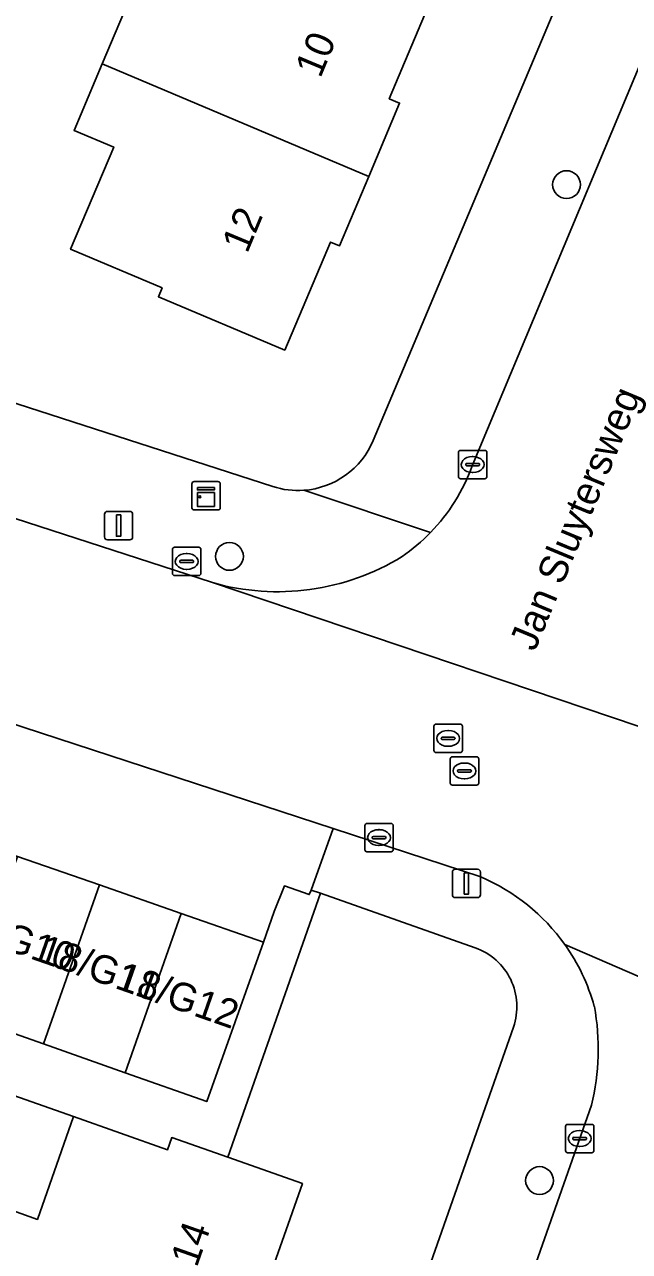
# Model space of a CAD drawing. Extents: x 163266 to 164362, y 381528 to 382286.
# Drawn here: x 163890.27 to 163911.58, y 381952.84 to 381996.02 of the extents above; entities that cross this region are included whole.
import ezdxf

# ---------------------------------------------------------------- set-up
doc = ezdxf.new("R2010")
doc.units = 0
for name, color, linetype in [('IMGEO_Boom', 7, 'Continuous'), ('IMGEO_Erf', 7, 'Continuous'), ('IMGEO_Kast', 7, 'Continuous'), ('IMGEO_Kolk', 7, 'Continuous'), ('IMGEO_Lichtmast', 7, 'Continuous'), ('IMGEO_Openbare_ruimte_label', 7, 'Continuous'), ('IMGEO_Pand', 7, 'Continuous'), ('IMGEO_Pand_nummerreeks', 7, 'Continuous'), ('IMGEO_Rijbaan_lokaal_open', 7, 'Continuous'), ('IMGEO_Rioolput', 7, 'Continuous'), ('IMGEO_Voetpad_open', 7, 'Continuous')]:
    doc.layers.add(name, color=color, linetype=linetype)

msp = doc.modelspace()

# ---------------------------------------------------------------- linework, layer by layer
at = {"layer": 'IMGEO_Boom'}
for centre in [(163909.359, 381990.391), (163897.485, 381977.305), (163908.408, 381955.34)]:
    msp.add_circle(centre, 0.489, dxfattribs=at)
at = {"layer": 'IMGEO_Erf'}
for points in [[(163921.004, 382029.6), (163895.961, 382038.914), (163891.376, 382026.577), (163894.534, 382025.402), (163893.615, 382022.929), (163892.325, 382019.459), (163889.167, 382020.634), (163886.782, 382014.222), (163889.961, 382013.003), (163887.771, 382007.288), (163884.649, 382008.486), (163882.422, 382002.497), (163885.572, 382001.328), (163885.079, 382000), (163884.432, 381998.256), (163883.453, 381995.618), (163880.303, 381996.787), (163876.662, 381986.975), (163899.009, 381979.765)], [(163902.548, 381981.388), (163910.392, 382000), (163921.794, 382027.056)], [(163904.578, 381996.894), (163903.111, 381993.415), (163903.48, 381993.259), (163902.391, 381990.68), (163901.357, 381988.232), (163901.039, 381988.366), (163899.433, 381984.565), (163894.981, 381986.446), (163895.112, 381986.755), (163891.891, 381988.116), (163893.409, 381991.71), (163892.012, 381992.3), (163893.001, 381994.641), (163894.08, 381997.197)], [(163906.138, 381963.531), (163900.692, 381965.451), (163897.424, 381956.16), (163900.053, 381955.236), (163898.698, 381951.381)], [(163888.571, 381952.16), (163889.376, 381954.449), (163890.722, 381953.975), (163891.993, 381957.589), (163879.494, 381961.987), (163878.299, 381958.54), (163881.257, 381957.515), (163880.26, 381954.638), (163879.246, 381951.713)], [(163890.945, 381913.685), (163907.487, 381960.738)]]:
    msp.add_lwpolyline(points, dxfattribs=at)
for centre, radius, start, end in [((163899.897, 381982.501), 2.876, 274.1766, 337.231), ((163899.896, 381982.51), 2.885, 252.0973, 274.1801), ((163905.419, 381961.461), 2.191, 340.7175, 70.843)]:
    msp.add_arc(centre, radius, start, end, dxfattribs=at)
at = {"layer": 'IMGEO_Kast'}
for p, q in [((163896.163, 381979.014), (163896.163, 381979.855)), ((163896.163, 381979.855), (163896.163, 381979.014)), ((163896.238, 381979.939), (163897.079, 381979.939)), ((163897.079, 381979.939), (163896.238, 381979.939)), ((163897.163, 381979.864), (163897.163, 381979.023)), ((163897.163, 381979.023), (163897.163, 381979.864)), ((163897.088, 381978.939), (163896.247, 381978.939)), ((163896.247, 381978.939), (163897.088, 381978.939))]:
    msp.add_line(p, q, dxfattribs=at)
for points in [[(163896.358, 381979.729), (163896.958, 381979.729), (163896.958, 381979.644), (163896.358, 381979.644), (163896.358, 381979.729)], [(163896.358, 381979.554), (163896.958, 381979.554), (163896.958, 381979.065), (163896.358, 381979.065), (163896.358, 381979.554)]]:
    msp.add_lwpolyline(points, dxfattribs=at)
msp.add_circle((163896.442, 381979.403), 0.0377, dxfattribs=at)
for centre, start, end in [((163896.241, 381979.861), 92.4484, 184.2845), ((163896.241, 381979.861), 92.4484, 184.2845), ((163897.085, 381979.861), 2.4484, 94.2845), ((163897.085, 381979.861), 2.4484, 94.2845), ((163896.241, 381979.017), 182.4484, 274.2845), ((163896.241, 381979.017), 182.4484, 274.2845), ((163897.085, 381979.017), 272.4484, 4.2845), ((163897.085, 381979.017), 272.4484, 4.2845)]:
    msp.add_arc(centre, 0.0779, start, end, dxfattribs=at)
at = {"layer": 'IMGEO_Kolk'}
for p, q in [((163905.552, 381980.112), (163905.552, 381980.964)), ((163905.627, 381981.038), (163906.479, 381981.038)), ((163906.553, 381980.964), (163906.553, 381980.112)), ((163905.811, 381980.532), (163905.811, 381980.544)), ((163906.249, 381980.495), (163905.851, 381980.495)), ((163905.854, 381980.581), (163906.252, 381980.581)), ((163906.04, 381980.818), (163906.065, 381980.818)), ((163906.295, 381980.544), (163906.295, 381980.532)), ((163906.479, 381980.038), (163905.627, 381980.038)), ((163906.063, 381980.258), (163906.038, 381980.258)), ((163895.477, 381976.704), (163895.477, 381977.556)), ((163895.552, 381977.63), (163896.404, 381977.63)), ((163896.478, 381977.556), (163896.478, 381976.704)), ((163895.736, 381977.124), (163895.736, 381977.136)), ((163896.174, 381977.087), (163895.776, 381977.087)), ((163895.779, 381977.173), (163896.177, 381977.173)), ((163895.965, 381977.41), (163895.99, 381977.41)), ((163896.22, 381977.136), (163896.22, 381977.124)), ((163896.404, 381976.63), (163895.552, 381976.63)), ((163895.988, 381976.85), (163895.963, 381976.85)), ((163902.253, 381966.983), (163902.253, 381967.835)), ((163902.328, 381967.909), (163903.18, 381967.909)), ((163902.741, 381967.689), (163902.766, 381967.689)), ((163903.254, 381967.835), (163903.254, 381966.983)), ((163902.512, 381967.403), (163902.512, 381967.415)), ((163902.95, 381967.366), (163902.552, 381967.366)), ((163902.555, 381967.452), (163902.953, 381967.452)), ((163902.764, 381967.129), (163902.739, 381967.129)), ((163902.996, 381967.415), (163902.996, 381967.403)), ((163903.18, 381966.909), (163902.328, 381966.909)), ((163909.322, 381956.392), (163909.322, 381957.244)), ((163909.397, 381957.318), (163910.249, 381957.318)), ((163910.323, 381957.244), (163910.323, 381956.392)), ((163909.581, 381956.812), (163909.581, 381956.824)), ((163910.019, 381956.775), (163909.621, 381956.775)), ((163909.624, 381956.861), (163910.022, 381956.861)), ((163909.81, 381957.098), (163909.835, 381957.098)), ((163910.065, 381956.824), (163910.065, 381956.812)), ((163910.249, 381956.318), (163909.397, 381956.318)), ((163909.833, 381956.538), (163909.808, 381956.538))]:
    msp.add_line(p, q, dxfattribs=at)
for points in [[(163905.552, 381980.112), (163905.552, 381980.964)], [(163905.627, 381981.038), (163906.479, 381981.038)], [(163906.553, 381980.964), (163906.553, 381980.112)], [(163906.479, 381980.038), (163905.627, 381980.038)], [(163895.477, 381976.704), (163895.477, 381977.556)], [(163895.552, 381977.63), (163896.404, 381977.63)], [(163896.478, 381977.556), (163896.478, 381976.704)], [(163896.404, 381976.63), (163895.552, 381976.63)], [(163902.253, 381966.983), (163902.253, 381967.835)], [(163902.328, 381967.909), (163903.18, 381967.909)], [(163903.254, 381967.835), (163903.254, 381966.983)], [(163903.18, 381966.909), (163902.328, 381966.909)], [(163909.322, 381956.392), (163909.322, 381957.244)], [(163909.397, 381957.318), (163910.249, 381957.318)], [(163910.323, 381957.244), (163910.323, 381956.392)], [(163910.249, 381956.318), (163909.397, 381956.318)]]:
    msp.add_lwpolyline(points, dxfattribs=at)
for centre, radius, start, end in [((163905.629, 381980.962), 0.0765, 91.552, 178.448), ((163905.629, 381980.962), 0.0765, 91.552, 178.448), ((163906.477, 381980.962), 0.0765, 1.552, 88.448), ((163906.477, 381980.962), 0.0765, 1.552, 88.448), ((163905.851, 381980.541), 0.0403, 85.8775, 175.7526), ((163905.848, 381980.531), 0.0366, 178.938, 274.7102), ((163906.252, 381980.538), 0.043, 264.8664, 352.4533), ((163906.256, 381980.543), 0.0386, 1.7309, 96.639), ((163905.629, 381980.114), 0.0765, 181.552, 268.448), ((163905.629, 381980.114), 0.0765, 181.552, 268.448), ((163906.477, 381980.114), 0.0765, 271.552, 358.448), ((163906.477, 381980.114), 0.0765, 271.552, 358.448), ((163895.554, 381977.554), 0.0765, 91.552, 178.448), ((163895.554, 381977.554), 0.0765, 91.552, 178.448), ((163896.402, 381977.554), 0.0765, 1.552, 88.448), ((163896.402, 381977.554), 0.0765, 1.552, 88.448), ((163895.776, 381977.133), 0.0403, 85.8775, 175.7526), ((163895.773, 381977.123), 0.0366, 178.938, 274.7102), ((163896.177, 381977.13), 0.043, 264.8664, 352.4533), ((163896.181, 381977.135), 0.0386, 1.7309, 96.639), ((163895.554, 381976.706), 0.0765, 181.552, 268.448), ((163895.554, 381976.706), 0.0765, 181.552, 268.448), ((163896.402, 381976.706), 0.0765, 271.552, 358.448), ((163896.402, 381976.706), 0.0765, 271.552, 358.448), ((163902.33, 381967.833), 0.0765, 91.552, 178.448), ((163902.33, 381967.833), 0.0765, 91.552, 178.448), ((163903.178, 381967.833), 0.0765, 1.552, 88.448), ((163903.178, 381967.833), 0.0765, 1.552, 88.448), ((163902.552, 381967.412), 0.0403, 85.8775, 175.7526), ((163902.549, 381967.402), 0.0366, 178.938, 274.7102), ((163902.953, 381967.409), 0.043, 264.8664, 352.4533), ((163902.957, 381967.414), 0.0386, 1.7309, 96.639), ((163902.33, 381966.985), 0.0765, 181.552, 268.448), ((163902.33, 381966.985), 0.0765, 181.552, 268.448), ((163903.178, 381966.985), 0.0765, 271.552, 358.448), ((163903.178, 381966.985), 0.0765, 271.552, 358.448), ((163909.399, 381957.242), 0.0765, 91.552, 178.448), ((163909.399, 381957.242), 0.0765, 91.552, 178.448), ((163910.247, 381957.242), 0.0765, 1.552, 88.448), ((163910.247, 381957.242), 0.0765, 1.552, 88.448), ((163909.621, 381956.821), 0.0403, 85.8775, 175.7526), ((163909.618, 381956.811), 0.0366, 178.938, 274.7102), ((163910.022, 381956.818), 0.043, 264.8664, 352.4533), ((163910.026, 381956.823), 0.0386, 1.7309, 96.639), ((163909.399, 381956.394), 0.0765, 181.552, 268.448), ((163909.399, 381956.394), 0.0765, 181.552, 268.448), ((163910.247, 381956.394), 0.0765, 271.552, 358.448), ((163910.247, 381956.394), 0.0765, 271.552, 358.448)]:
    msp.add_arc(centre, radius, start, end, dxfattribs=at)
for centre, major_axis, ratio, start_param, end_param in [((163906.039, 381980.538), (-0.387, 0.002), 0.722429, 4.712389, 7.853982), ((163906.064, 381980.538), (-0.39, 0.002), 0.717154, 1.570796, 4.712389), ((163895.964, 381977.13), (-0.387, 0.002), 0.722429, 4.712389, 7.853982), ((163895.989, 381977.13), (-0.39, 0.002), 0.717154, 1.570796, 4.712389), ((163902.74, 381967.409), (-0.387, 0.002), 0.722429, 4.712389, 7.853982), ((163902.765, 381967.409), (-0.39, 0.002), 0.717154, 1.570796, 4.712389), ((163909.809, 381956.818), (-0.387, 0.002), 0.722429, 4.712389, 7.853982), ((163909.834, 381956.818), (-0.39, 0.002), 0.717154, 1.570796, 4.712389)]:
    msp.add_ellipse(centre, major_axis=major_axis, ratio=ratio, start_param=start_param, end_param=end_param, dxfattribs=at)
at = {"layer": 'IMGEO_Lichtmast'}
for p, q in [((163893.084, 381977.989), (163893.084, 381978.789)), ((163893.084, 381978.789), (163893.084, 381977.989)), ((163893.184, 381978.889), (163893.974, 381978.889)), ((163893.974, 381978.889), (163893.184, 381978.889)), ((163894.074, 381978.789), (163894.074, 381977.989)), ((163894.074, 381977.989), (163894.074, 381978.789)), ((163893.974, 381977.889), (163893.184, 381977.889)), ((163893.184, 381977.889), (163893.974, 381977.889)), ((163905.338, 381965.397), (163905.338, 381966.197)), ((163905.338, 381966.197), (163905.338, 381965.397)), ((163905.438, 381966.297), (163906.228, 381966.297)), ((163906.228, 381966.297), (163905.438, 381966.297)), ((163906.328, 381966.197), (163906.328, 381965.397)), ((163906.328, 381965.397), (163906.328, 381966.197)), ((163906.228, 381965.297), (163905.438, 381965.297)), ((163905.438, 381965.297), (163906.228, 381965.297))]:
    msp.add_line(p, q, dxfattribs=at)
for points in [[(163893.504, 381978.764), (163893.654, 381978.764), (163893.654, 381978.014), (163893.504, 381978.014), (163893.504, 381978.764)], [(163905.758, 381966.172), (163905.908, 381966.172), (163905.908, 381965.422), (163905.758, 381965.422), (163905.758, 381966.172)]]:
    msp.add_lwpolyline(points, dxfattribs=at)
for centre, start, end in [((163893.184, 381978.789), 90, 180), ((163893.184, 381978.789), 90, 180), ((163893.974, 381978.789), 0, 90), ((163893.974, 381978.789), 360, 90), ((163893.184, 381977.989), 180, 270), ((163893.184, 381977.989), 180, 270), ((163893.974, 381977.989), 270, 0), ((163893.974, 381977.989), 270, 0), ((163905.438, 381966.197), 90, 180), ((163905.438, 381966.197), 90, 180), ((163906.228, 381966.197), 0, 90), ((163906.228, 381966.197), 360, 90), ((163905.438, 381965.397), 180, 270), ((163905.438, 381965.397), 180, 270), ((163906.228, 381965.397), 270, 0), ((163906.228, 381965.397), 270, 0)]:
    msp.add_arc(centre, 0.1, start, end, dxfattribs=at)
at = {"layer": 'IMGEO_Pand'}
for points in [[(163902.391, 381990.68), (163903.48, 381993.259), (163903.111, 381993.415), (163904.578, 381996.894), (163896.604, 382000.258), (163896.496, 382000), (163895.133, 381996.753), (163894.08, 381997.197), (163893.001, 381994.641)], [(163902.391, 381990.68), (163893.001, 381994.641), (163892.012, 381992.3), (163893.409, 381991.71), (163891.891, 381988.116), (163895.112, 381986.755), (163894.981, 381986.446), (163899.433, 381984.565), (163901.039, 381988.366), (163901.357, 381988.232)], [(163890.931, 381960.147), (163892.903, 381965.743), (163890.024, 381966.746), (163888.055, 381961.161)], [(163893.807, 381959.134), (163895.783, 381964.74), (163892.903, 381965.743), (163890.931, 381960.147)], [(163896.683, 381958.12), (163898.682, 381963.731), (163895.783, 381964.74), (163893.807, 381959.134)], [(163900.053, 381955.236), (163897.424, 381956.16), (163895.455, 381956.853), (163895.304, 381956.424), (163891.993, 381957.589), (163890.722, 381953.975), (163889.376, 381954.449), (163888.571, 381952.16), (163898.118, 381948.809), (163898.987, 381951.28), (163898.698, 381951.381)]]:
    msp.add_lwpolyline(points, close=True, dxfattribs=at)
at = {"layer": 'IMGEO_Rijbaan_lokaal_open'}
for points in [[(163930.785, 382038.682), (163930.779, 382038.68), (163925.558, 382026.791), (163924.045, 382023.039), (163914.197, 382000), (163906.035, 381980.488)], [(163924.887, 381957.526), (163927.633, 381962.707), (163916.926, 381969.068), (163914.704, 381970.381), (163896.886, 381976.383), (163849.853, 381991.631)], [(163860.818, 381980.86), (163865.382, 381979.397), (163901.134, 381967.725), (163906.341, 381966.025)], [(163896.886, 381976.383), (163914.704, 381970.381)], [(163909.295, 381963.652), (163921.582, 381958.333)], [(163921.582, 381958.333), (163909.295, 381963.652)], [(163910.234, 381957.988), (163884.733, 381885.565), (163883.51, 381882.091), (163865.387, 381830.639)]]:
    msp.add_lwpolyline(points, dxfattribs=at)
for centre, radius, start, end in [((163899.821, 381982.752), 6.614, 315.8586, 339.9812), ((163899.771, 381982.803), 6.685, 304.5762, 315.8401), ((163899.18, 381984.464), 8.401, 254.153, 301.4653), ((163903.593, 381959.579), 7.007, 35.5378, 66.9112), ((163903.613, 381959.598), 6.98, 15.5292, 35.5053), ((163902.273, 381959.967), 8.204, 346.0401, 10.5353)]:
    msp.add_arc(centre, radius, start, end, dxfattribs=at)
at = {"layer": 'IMGEO_Rioolput'}
for p, q in [((163904.763, 381971.402), (163905.615, 381971.402)), ((163904.688, 381970.476), (163904.688, 381971.328)), ((163904.99, 381970.945), (163905.388, 381970.945)), ((163905.176, 381971.182), (163905.201, 381971.182)), ((163905.689, 381971.328), (163905.689, 381970.476)), ((163904.947, 381970.896), (163904.947, 381970.908)), ((163905.385, 381970.859), (163904.987, 381970.859)), ((163905.199, 381970.622), (163905.174, 381970.622)), ((163905.431, 381970.908), (163905.431, 381970.896)), ((163905.615, 381970.402), (163904.763, 381970.402)), ((163905.263, 381969.329), (163905.263, 381970.181)), ((163905.338, 381970.255), (163906.19, 381970.255)), ((163906.264, 381970.181), (163906.264, 381969.329)), ((163905.522, 381969.749), (163905.522, 381969.761)), ((163905.96, 381969.712), (163905.562, 381969.712)), ((163905.565, 381969.798), (163905.963, 381969.798)), ((163905.751, 381970.035), (163905.776, 381970.035)), ((163906.006, 381969.761), (163906.006, 381969.749)), ((163906.19, 381969.255), (163905.338, 381969.255)), ((163905.774, 381969.475), (163905.749, 381969.475))]:
    msp.add_line(p, q, dxfattribs=at)
for points in [[(163904.763, 381971.402), (163905.615, 381971.402)], [(163904.688, 381970.476), (163904.688, 381971.328)], [(163905.689, 381971.328), (163905.689, 381970.476)], [(163905.615, 381970.402), (163904.763, 381970.402)], [(163905.263, 381969.329), (163905.263, 381970.181)], [(163905.338, 381970.255), (163906.19, 381970.255)], [(163906.264, 381970.181), (163906.264, 381969.329)], [(163906.19, 381969.255), (163905.338, 381969.255)]]:
    msp.add_lwpolyline(points, dxfattribs=at)
for centre, radius, start, end in [((163904.765, 381971.326), 0.0765, 91.552, 178.448), ((163904.765, 381971.326), 0.0765, 91.552, 178.448), ((163905.613, 381971.326), 0.0765, 1.552, 88.448), ((163905.613, 381971.326), 0.0765, 1.552, 88.448), ((163904.987, 381970.905), 0.0403, 85.8775, 175.7526), ((163905.392, 381970.907), 0.0386, 1.7309, 96.639), ((163904.984, 381970.895), 0.0366, 178.938, 274.7102), ((163905.388, 381970.902), 0.043, 264.8664, 352.4533), ((163904.765, 381970.478), 0.0765, 181.552, 268.448), ((163904.765, 381970.478), 0.0765, 181.552, 268.448), ((163905.34, 381970.179), 0.0765, 91.552, 178.448), ((163905.34, 381970.179), 0.0765, 91.552, 178.448), ((163905.613, 381970.478), 0.0765, 271.552, 358.448), ((163905.613, 381970.478), 0.0765, 271.552, 358.448), ((163906.188, 381970.179), 0.0765, 1.552, 88.448), ((163906.188, 381970.179), 0.0765, 1.552, 88.448), ((163905.562, 381969.758), 0.0403, 85.8775, 175.7526), ((163905.559, 381969.748), 0.0366, 178.938, 274.7102), ((163905.963, 381969.755), 0.043, 264.8664, 352.4533), ((163905.967, 381969.76), 0.0386, 1.7309, 96.639), ((163905.34, 381969.331), 0.0765, 181.552, 268.448), ((163905.34, 381969.331), 0.0765, 181.552, 268.448), ((163906.188, 381969.331), 0.0765, 271.552, 358.448), ((163906.188, 381969.331), 0.0765, 271.552, 358.448)]:
    msp.add_arc(centre, radius, start, end, dxfattribs=at)
for centre, major_axis, ratio, start_param, end_param in [((163905.175, 381970.902), (-0.387, 0.002), 0.722429, 4.712389, 7.853982), ((163905.2, 381970.902), (-0.39, 0.002), 0.717154, 1.570796, 4.712389), ((163905.75, 381969.755), (-0.387, 0.002), 0.722429, 4.712389, 7.853982), ((163905.775, 381969.755), (-0.39, 0.002), 0.717154, 1.570796, 4.712389)]:
    msp.add_ellipse(centre, major_axis=major_axis, ratio=ratio, start_param=start_param, end_param=end_param, dxfattribs=at)
at = {"layer": 'IMGEO_Voetpad_open'}
for points in [[(163924.513, 382032.984), (163921.794, 382027.056), (163910.392, 382000), (163902.548, 381981.388)], [(163836.291, 382000), (163784.545, 382016.624), (163783.143, 382017.074), (163773.431, 382020.194), (163770.69, 382021.032), (163765.086, 382022.744), (163758.349, 382025.147), (163757.318, 382021.706), (163762.591, 382019.997), (163809.167, 382005.041), (163831.384, 381997.714), (163849.853, 381991.631), (163896.886, 381976.383)], [(163906.035, 381980.488), (163914.197, 382000), (163924.045, 382023.039)], [(163899.009, 381979.765), (163876.662, 381986.975), (163875.242, 381987.433), (163836.291, 382000)], [(163900.106, 381979.633), (163904.567, 381978.146)], [(163904.567, 381978.146), (163900.106, 381979.633)], [(163906.341, 381966.025), (163901.134, 381967.725), (163900.368, 381965.565), (163900.692, 381965.451), (163906.138, 381963.531)], [(163879.494, 381961.987), (163891.993, 381957.589), (163895.304, 381956.424), (163895.455, 381956.853), (163897.424, 381956.16), (163900.692, 381965.451), (163900.368, 381965.565), (163900.297, 381965.405), (163899.419, 381965.709), (163899.056, 381964.805), (163898.682, 381963.731), (163896.683, 381958.12), (163893.807, 381959.134), (163890.931, 381960.147), (163888.055, 381961.161)], [(163907.487, 381960.738), (163890.945, 381913.685), (163890.49, 381912.392), (163881.478, 381886.757), (163884.733, 381885.565), (163910.234, 381957.988)]]:
    msp.add_lwpolyline(points, dxfattribs=at)
msp.add_lwpolyline([(163865.382, 381979.397), (163864.496, 381976.839), (163864.454, 381976.718), (163864.122, 381975.765), (163866.986, 381974.768), (163869.866, 381973.765), (163872.745, 381972.762), (163875.625, 381971.76), (163878.505, 381970.757), (163881.384, 381969.754), (163884.264, 381968.751), (163887.144, 381967.749), (163890.024, 381966.746), (163892.903, 381965.743), (163895.783, 381964.74), (163898.682, 381963.731), (163899.056, 381964.805), (163899.419, 381965.709), (163900.297, 381965.405), (163900.368, 381965.565), (163901.134, 381967.725)], close=True, dxfattribs=at)
for centre, radius, start, end in [((163899.897, 381982.501), 2.876, 274.1766, 337.231), ((163899.821, 381982.752), 6.614, 315.8586, 339.9812), ((163899.896, 381982.51), 2.885, 252.0973, 274.1801), ((163899.771, 381982.803), 6.685, 304.5762, 315.8401), ((163899.18, 381984.464), 8.401, 254.153, 301.4653), ((163903.593, 381959.579), 7.007, 35.5378, 66.9112), ((163903.613, 381959.598), 6.98, 15.5292, 35.5053), ((163905.419, 381961.461), 2.191, 340.7175, 70.843), ((163902.273, 381959.967), 8.204, 346.0401, 10.5353)]:
    msp.add_arc(centre, radius, start, end, dxfattribs=at)

# ---------------------------------------------------------------- texts
at = {"layer": 'IMGEO_Openbare_ruimte_label'}
msp.add_text('Jan Sluytersweg', height=1, rotation=67.4859, dxfattribs=at).set_placement((163908.24, 381973.927))
at = {"layer": 'IMGEO_Pand_nummerreeks'}
for s, rotation, p in [('10', 67.3482, (163900.685, 381994.107)), ('12', 67.3482, (163898.109, 381987.937)), ('18/G10', 340.7407, (163887.687, 381964.124)), ('18/G11', 340.7407, (163890.67, 381963.082)), ('18/G12', 340.7407, (163893.442, 381962.114)), ('14', 70.6342, (163896.333, 381952.254))]:
    msp.add_text(s, height=1, rotation=rotation, dxfattribs=at).set_placement(p)

doc.saveas('drawing.dxf')
